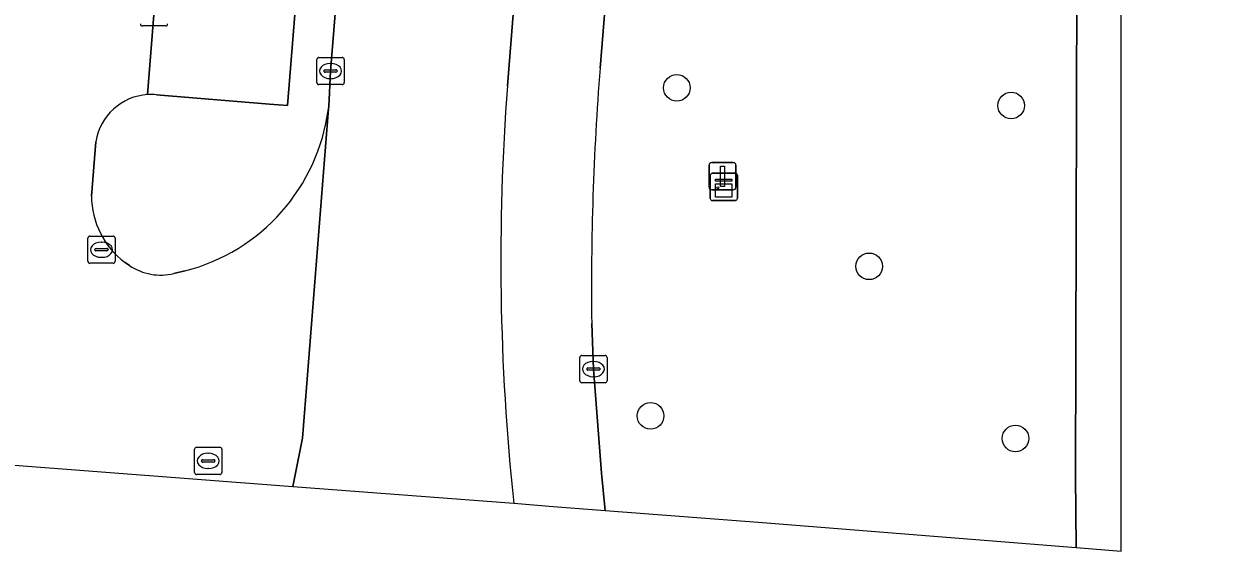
# Model space of a CAD drawing. Extents: x 160856 to 161310, y 384024 to 384878.
# Drawn here: x 161195.66 to 161239.58, y 384024.04 to 384043.39 of the extents above; entities that cross this region are included whole.
import ezdxf

# ---------------------------------------------------------------- set-up
doc = ezdxf.new("R2010")
doc.units = 0
for name, color, linetype in [('IMGEO_Afsluitpaal', 7, 'Continuous'), ('IMGEO_Berm_groen', 7, 'Continuous'), ('IMGEO_Boom', 7, 'Continuous'), ('IMGEO_Kast', 7, 'Continuous'), ('IMGEO_Kolk', 7, 'Continuous'), ('IMGEO_OVBaan_gesloten', 7, 'Continuous'), ('IMGEO_Parkeervlak_open', 7, 'Continuous'), ('IMGEO_Rijbaan_lokaal_gesloten', 7, 'Continuous'), ('IMGEO_Rijbaan_lokaal_open', 7, 'Continuous'), ('IMGEO_Rioolput', 7, 'Continuous')]:
    doc.layers.add(name, color=color, linetype=linetype)

msp = doc.modelspace()

# ---------------------------------------------------------------- linework, layer by layer
at = {"layer": 'IMGEO_Afsluitpaal'}
for p, q in [((161220.896, 384038.297), (161221.686, 384038.297)), ((161221.686, 384038.297), (161220.896, 384038.297)), ((161220.796, 384037.397), (161220.796, 384038.197)), ((161220.796, 384038.197), (161220.796, 384037.397)), ((161221.786, 384038.197), (161221.786, 384037.397)), ((161221.786, 384037.397), (161221.786, 384038.197)), ((161221.686, 384037.297), (161220.896, 384037.297)), ((161220.896, 384037.297), (161221.686, 384037.297))]:
    msp.add_line(p, q, dxfattribs=at)
msp.add_lwpolyline([(161221.216, 384038.172), (161221.366, 384038.172), (161221.366, 384037.422), (161221.216, 384037.422), (161221.216, 384038.172)], dxfattribs=at)
for centre, start, end in [((161220.896, 384038.197), 90, 180), ((161220.896, 384038.197), 90, 180), ((161221.686, 384038.197), 0, 90), ((161221.686, 384038.197), 360, 90), ((161220.896, 384037.397), 180, 270), ((161220.896, 384037.397), 180, 270), ((161221.686, 384037.397), 270, 0), ((161221.686, 384037.397), 270, 0)]:
    msp.add_arc(centre, 0.1, start, end, dxfattribs=at)
at = {"layer": 'IMGEO_Berm_groen'}
for points in [[(161206.746, 384107.518), (161210.699, 384107.197), (161207.469, 384066.99), (161207.089, 384062.26), (161205.332, 384040.389), (161204.667, 384040.444), (161200.521, 384040.787)], [(161234.263, 384024.171), (161234.239, 384026.801), (161234.295, 384044.887), (161234.49, 384060.5), (161234.528, 384062.431), (161234.622, 384071.767), (161234.895, 384079.981), (161235.375, 384090.564), (161235.506, 384093.468), (161235.536, 384094.712), (161235.496, 384107.412), (161235.487, 384107.484)], [(161220.089, 384083.439), (161219.098, 384069.979), (161217.49, 384050.217), (161216.8, 384041.765)], [(161206.832, 384040.265), (161206.844, 384040.359), (161206.91, 384041.658), (161208.646, 384063.045), (161209.965, 384079.455)], [(161198.301, 384039.064), (161198.137, 384037.069)], [(161199.37, 384034.627), (161199.531, 384034.522)], [(161201.164, 384034.225), (161201.566, 384034.32)], [(161216.493, 384032.392), (161216.555, 384030.719), (161216.851, 384026.896), (161216.992, 384025.534), (161222.758, 384025.092), (161234.263, 384024.171)]]:
    msp.add_lwpolyline(points, dxfattribs=at)
for centre, radius, start, end in [((161318.745, 384033.734), 102.261, 175.4959, 180.75215), ((161200.324, 384038.75), 2.047, 93.5158, 171.1788), ((161200.319, 384038.622), 2.174, 84.6754, 93.1963), ((161199.798, 384041.191), 7.095, 284.4312, 352.5006), ((161201.193, 384037.08), 3.056, 180.2019, 233.3778), ((161200.682, 384036.212), 2.045, 235.7476, 283.6366)]:
    msp.add_arc(centre, radius, start, end, dxfattribs=at)
at = {"layer": 'IMGEO_Boom'}
for centre in [(161219.617, 384041.041), (161231.883, 384040.392), (161226.672, 384034.49), (161218.653, 384029), (161232.039, 384028.172)]:
    msp.add_circle(centre, 0.489, dxfattribs=at)
at = {"layer": 'IMGEO_Kast'}
for p, q in [((161220.839, 384036.98), (161220.839, 384037.821)), ((161220.839, 384037.821), (161220.839, 384036.98)), ((161220.914, 384037.905), (161221.755, 384037.905)), ((161221.755, 384037.905), (161220.914, 384037.905)), ((161221.839, 384037.83), (161221.839, 384036.989)), ((161221.839, 384036.989), (161221.839, 384037.83)), ((161221.764, 384036.905), (161220.923, 384036.905)), ((161220.923, 384036.905), (161221.764, 384036.905))]:
    msp.add_line(p, q, dxfattribs=at)
for points in [[(161221.034, 384037.695), (161221.634, 384037.695), (161221.634, 384037.61), (161221.034, 384037.61), (161221.034, 384037.695)], [(161221.034, 384037.52), (161221.634, 384037.52), (161221.634, 384037.031), (161221.034, 384037.031), (161221.034, 384037.52)]]:
    msp.add_lwpolyline(points, dxfattribs=at)
msp.add_circle((161221.118, 384037.369), 0.0377, dxfattribs=at)
for centre, start, end in [((161220.917, 384037.827), 92.4484, 184.2845), ((161220.917, 384037.827), 92.4484, 184.2845), ((161221.761, 384037.827), 2.4484, 94.2845), ((161221.761, 384037.827), 2.4484, 94.2845), ((161220.917, 384036.983), 182.4484, 274.2845), ((161220.917, 384036.983), 182.4484, 274.2845), ((161221.761, 384036.983), 272.4484, 4.2845), ((161221.761, 384036.983), 272.4484, 4.2845)]:
    msp.add_arc(centre, 0.0779, start, end, dxfattribs=at)
at = {"layer": 'IMGEO_Kolk'}
for p, q in [((161200.859, 384043.313), (161200.007, 384043.313)), ((161206.409, 384041.232), (161206.409, 384042.084)), ((161206.484, 384042.158), (161207.336, 384042.158)), ((161206.897, 384041.938), (161206.922, 384041.938)), ((161207.41, 384042.084), (161207.41, 384041.232)), ((161206.668, 384041.652), (161206.668, 384041.664)), ((161207.106, 384041.615), (161206.708, 384041.615)), ((161206.711, 384041.701), (161207.109, 384041.701)), ((161206.92, 384041.378), (161206.895, 384041.378)), ((161207.152, 384041.664), (161207.152, 384041.652)), ((161207.336, 384041.158), (161206.484, 384041.158)), ((161198.005, 384034.674), (161198.005, 384035.526)), ((161198.08, 384035.6), (161198.932, 384035.6)), ((161198.493, 384035.38), (161198.518, 384035.38)), ((161199.006, 384035.526), (161199.006, 384034.674)), ((161198.264, 384035.094), (161198.264, 384035.106)), ((161198.702, 384035.057), (161198.304, 384035.057)), ((161198.307, 384035.143), (161198.705, 384035.143)), ((161198.516, 384034.82), (161198.491, 384034.82)), ((161198.748, 384035.106), (161198.748, 384035.094)), ((161198.932, 384034.6), (161198.08, 384034.6)), ((161216.054, 384030.293), (161216.054, 384031.145)), ((161216.129, 384031.219), (161216.981, 384031.219)), ((161216.542, 384030.999), (161216.567, 384030.999)), ((161217.055, 384031.145), (161217.055, 384030.293)), ((161216.313, 384030.713), (161216.313, 384030.725)), ((161216.751, 384030.676), (161216.353, 384030.676)), ((161216.356, 384030.762), (161216.754, 384030.762)), ((161216.565, 384030.439), (161216.54, 384030.439)), ((161216.797, 384030.725), (161216.797, 384030.713)), ((161216.981, 384030.219), (161216.129, 384030.219))]:
    msp.add_line(p, q, dxfattribs=at)
for points in [[(161200.859, 384043.313), (161200.007, 384043.313)], [(161206.409, 384041.232), (161206.409, 384042.084)], [(161206.484, 384042.158), (161207.336, 384042.158)], [(161207.41, 384042.084), (161207.41, 384041.232)], [(161207.336, 384041.158), (161206.484, 384041.158)], [(161198.005, 384034.674), (161198.005, 384035.526)], [(161198.08, 384035.6), (161198.932, 384035.6)], [(161199.006, 384035.526), (161199.006, 384034.674)], [(161198.932, 384034.6), (161198.08, 384034.6)], [(161216.054, 384030.293), (161216.054, 384031.145)], [(161216.129, 384031.219), (161216.981, 384031.219)], [(161217.055, 384031.145), (161217.055, 384030.293)], [(161216.981, 384030.219), (161216.129, 384030.219)]]:
    msp.add_lwpolyline(points, dxfattribs=at)
for centre, radius, start, end in [((161200.009, 384043.389), 0.0765, 181.552, 268.448), ((161200.009, 384043.389), 0.0765, 181.552, 268.448), ((161200.857, 384043.389), 0.0765, 271.552, 358.448), ((161200.857, 384043.389), 0.0765, 271.552, 358.448), ((161206.486, 384042.082), 0.0765, 91.552, 178.448), ((161206.486, 384042.082), 0.0765, 91.552, 178.448), ((161207.334, 384042.082), 0.0765, 1.552, 88.448), ((161207.334, 384042.082), 0.0765, 1.552, 88.448), ((161206.708, 384041.661), 0.0403, 85.8775, 175.7526), ((161206.705, 384041.651), 0.0366, 178.938, 274.7102), ((161207.109, 384041.658), 0.043, 264.8664, 352.4533), ((161207.113, 384041.663), 0.0386, 1.7309, 96.639), ((161206.486, 384041.234), 0.0765, 181.552, 268.448), ((161206.486, 384041.234), 0.0765, 181.552, 268.448), ((161207.334, 384041.234), 0.0765, 271.552, 358.448), ((161207.334, 384041.234), 0.0765, 271.552, 358.448), ((161198.082, 384035.524), 0.0765, 91.552, 178.448), ((161198.082, 384035.524), 0.0765, 91.552, 178.448), ((161198.93, 384035.524), 0.0765, 1.552, 88.448), ((161198.93, 384035.524), 0.0765, 1.552, 88.448), ((161198.304, 384035.103), 0.0403, 85.8775, 175.7526), ((161198.301, 384035.093), 0.0366, 178.938, 274.7102), ((161198.705, 384035.1), 0.043, 264.8664, 352.4533), ((161198.709, 384035.105), 0.0386, 1.7309, 96.639), ((161198.082, 384034.676), 0.0765, 181.552, 268.448), ((161198.082, 384034.676), 0.0765, 181.552, 268.448), ((161198.93, 384034.676), 0.0765, 271.552, 358.448), ((161198.93, 384034.676), 0.0765, 271.552, 358.448), ((161216.131, 384031.143), 0.0765, 91.552, 178.448), ((161216.131, 384031.143), 0.0765, 91.552, 178.448), ((161216.979, 384031.143), 0.0765, 1.552, 88.448), ((161216.979, 384031.143), 0.0765, 1.552, 88.448), ((161216.353, 384030.722), 0.0403, 85.8775, 175.7526), ((161216.35, 384030.712), 0.0366, 178.938, 274.7102), ((161216.754, 384030.719), 0.043, 264.8664, 352.4533), ((161216.758, 384030.724), 0.0386, 1.7309, 96.639), ((161216.131, 384030.295), 0.0765, 181.552, 268.448), ((161216.131, 384030.295), 0.0765, 181.552, 268.448), ((161216.979, 384030.295), 0.0765, 271.552, 358.448), ((161216.979, 384030.295), 0.0765, 271.552, 358.448)]:
    msp.add_arc(centre, radius, start, end, dxfattribs=at)
for centre, major_axis, ratio, start_param, end_param in [((161206.896, 384041.658), (-0.387, 0.002), 0.722429, 4.712389, 7.853982), ((161206.921, 384041.658), (-0.39, 0.002), 0.717154, 1.570796, 4.712389), ((161198.492, 384035.1), (-0.387, 0.002), 0.722429, 4.712389, 7.853982), ((161198.517, 384035.1), (-0.39, 0.002), 0.717154, 1.570796, 4.712389), ((161216.541, 384030.719), (-0.387, 0.002), 0.722429, 4.712389, 7.853982), ((161216.566, 384030.719), (-0.39, 0.002), 0.717154, 1.570796, 4.712389)]:
    msp.add_ellipse(centre, major_axis=major_axis, ratio=ratio, start_param=start_param, end_param=end_param, dxfattribs=at)
at = {"layer": 'IMGEO_OVBaan_gesloten'}
for points in [[(161216.8, 384041.765), (161217.49, 384050.217), (161219.098, 384069.979), (161220.089, 384083.439)], [(161216.517, 384080.437), (161213.397, 384041.118)], [(161213.63, 384025.791), (161215.084, 384025.68), (161216.992, 384025.534), (161216.851, 384026.896), (161216.555, 384030.719), (161216.493, 384032.392)]]:
    msp.add_lwpolyline(points, dxfattribs=at)
for centre, radius, start, end in [((161318.745, 384033.734), 102.261, 175.4959, 180.75215), ((161297.917, 384034.737), 84.76, 175.68278, 186.05867)]:
    msp.add_arc(centre, radius, start, end, dxfattribs=at)
at = {"layer": 'IMGEO_Parkeervlak_open'}
for points in [[(161205.827, 384108.526), (161205.392, 384108.562), (161205.273, 384107.047), (161203.663, 384086.477), (161201.81, 384061.632), (161200.461, 384044.187), (161200.198, 384040.793)], [(161200.521, 384040.787), (161204.667, 384040.444), (161205.332, 384040.389), (161207.089, 384062.26), (161203.33, 384062.505)]]:
    msp.add_lwpolyline(points, dxfattribs=at)
msp.add_arc((161200.319, 384038.622), 2.174, 84.6754, 93.1963, dxfattribs=at)
at = {"layer": 'IMGEO_Rijbaan_lokaal_gesloten'}
for points in [[(161234.263, 384024.171), (161235.913, 384024.039), (161235.918, 384059.034), (161239.14, 384106.529), (161239.584, 384113.07), (161238.649, 384113.1), (161234.682, 384113.308), (161234.738, 384112.889), (161235.101, 384110.326), (161235.419, 384108.085), (161235.487, 384107.484), (161235.496, 384107.412), (161235.536, 384094.712), (161235.506, 384093.468), (161235.375, 384090.564), (161234.895, 384079.981), (161234.622, 384071.767), (161234.528, 384062.431), (161234.49, 384060.5), (161234.295, 384044.887), (161234.239, 384026.801), (161234.263, 384024.171)], [(161213.397, 384041.118), (161216.517, 384080.437)], [(161209.965, 384079.455), (161208.646, 384063.045), (161206.91, 384041.658), (161206.844, 384040.359), (161206.837, 384040.265), (161205.882, 384028.185), (161205.532, 384026.412)], [(161205.532, 384026.412), (161213.63, 384025.791)]]:
    msp.add_lwpolyline(points, dxfattribs=at)
msp.add_arc((161297.917, 384034.737), 84.76, 175.68278, 186.05867, dxfattribs=at)
at = {"layer": 'IMGEO_Rijbaan_lokaal_open'}
for points in [[(161200.198, 384040.793), (161200.461, 384044.187), (161194.773, 384044.534), (161194.362, 384039.758)], [(161205.532, 384026.412), (161205.882, 384028.185), (161206.837, 384040.265), (161206.844, 384040.359), (161206.832, 384040.265)], [(161198.137, 384037.069), (161198.301, 384039.064)], [(161185.505, 384033.288), (161142.332, 384036.619), (161137.944, 384036.915), (161117.214, 384038.568), (161116.803, 384033.209), (161205.532, 384026.412)], [(161199.531, 384034.522), (161199.37, 384034.627)], [(161201.566, 384034.32), (161201.164, 384034.225)]]:
    msp.add_lwpolyline(points, dxfattribs=at)
for centre, radius, start, end in [((161200.324, 384038.75), 2.047, 93.5158, 171.1788), ((161199.798, 384041.191), 7.095, 284.4312, 352.5006), ((161201.193, 384037.08), 3.056, 180.2019, 233.3778), ((161200.682, 384036.212), 2.045, 235.7476, 283.6366)]:
    msp.add_arc(centre, radius, start, end, dxfattribs=at)
at = {"layer": 'IMGEO_Rioolput'}
for p, q in [((161201.92, 384026.922), (161201.92, 384027.774)), ((161201.995, 384027.848), (161202.847, 384027.848)), ((161202.921, 384027.774), (161202.921, 384026.922)), ((161202.179, 384027.342), (161202.179, 384027.354)), ((161202.617, 384027.305), (161202.219, 384027.305)), ((161202.222, 384027.391), (161202.62, 384027.391)), ((161202.408, 384027.628), (161202.433, 384027.628)), ((161202.663, 384027.354), (161202.663, 384027.342)), ((161202.847, 384026.848), (161201.995, 384026.848)), ((161202.431, 384027.068), (161202.406, 384027.068))]:
    msp.add_line(p, q, dxfattribs=at)
for points in [[(161201.92, 384026.922), (161201.92, 384027.774)], [(161201.995, 384027.848), (161202.847, 384027.848)], [(161202.921, 384027.774), (161202.921, 384026.922)], [(161202.847, 384026.848), (161201.995, 384026.848)]]:
    msp.add_lwpolyline(points, dxfattribs=at)
for centre, radius, start, end in [((161201.997, 384027.772), 0.0765, 91.552, 178.448), ((161201.997, 384027.772), 0.0765, 91.552, 178.448), ((161202.845, 384027.772), 0.0765, 1.552, 88.448), ((161202.845, 384027.772), 0.0765, 1.552, 88.448), ((161202.219, 384027.351), 0.0403, 85.8775, 175.7526), ((161202.216, 384027.341), 0.0366, 178.938, 274.7102), ((161202.62, 384027.348), 0.043, 264.8664, 352.4533), ((161202.624, 384027.353), 0.0386, 1.7309, 96.639), ((161201.997, 384026.924), 0.0765, 181.552, 268.448), ((161201.997, 384026.924), 0.0765, 181.552, 268.448), ((161202.845, 384026.924), 0.0765, 271.552, 358.448), ((161202.845, 384026.924), 0.0765, 271.552, 358.448)]:
    msp.add_arc(centre, radius, start, end, dxfattribs=at)
for centre, major_axis, ratio, start_param, end_param in [((161202.407, 384027.348), (-0.387, 0.002), 0.722429, 4.712389, 7.853982), ((161202.432, 384027.348), (-0.39, 0.002), 0.717154, 1.570796, 4.712389)]:
    msp.add_ellipse(centre, major_axis=major_axis, ratio=ratio, start_param=start_param, end_param=end_param, dxfattribs=at)

doc.saveas('drawing.dxf')
